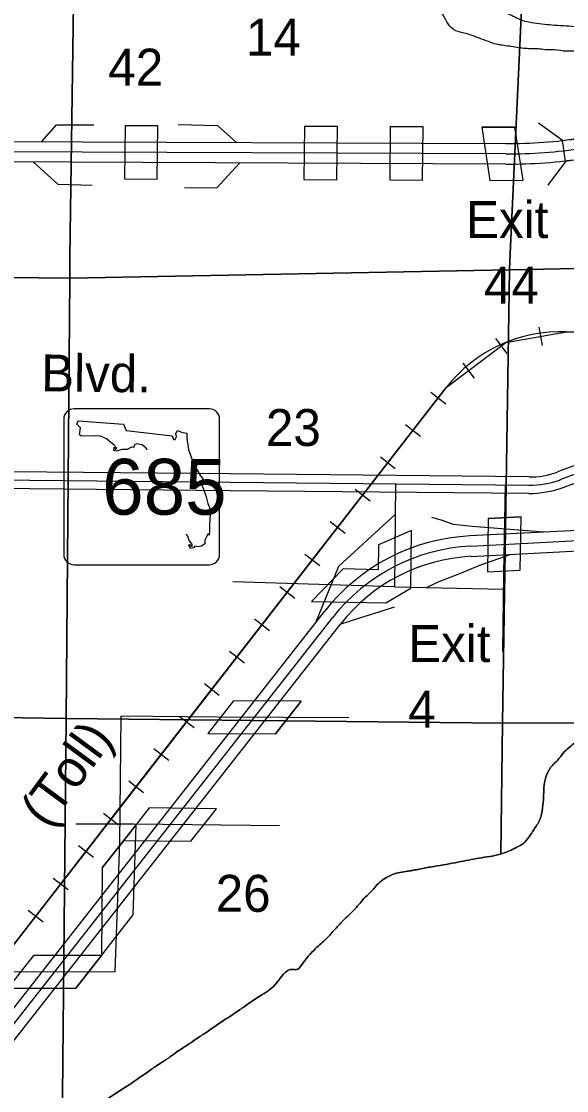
# Model space of a CAD drawing. Extents: x 380424 to 701066, y 1117407 to 1412949.
# Drawn here: x 499000 to 505649, y 1305682 to 1318713 of the extents above; entities that cross this region are included whole.
import ezdxf

# ---------------------------------------------------------------- set-up
doc = ezdxf.new("R2010")
doc.units = 0
for name, color, linetype in [('Bridges   Interstate', 7, 'Continuous'), ('Bridges and Drawbridges Tollroads', 7, 'Continuous'), ('Cities Incorporated Area', 7, 'Continuous'), ('Connecting Roads', 7, 'Continuous'), ('Interstate Divided Highway Outline and Fill', 7, 'Continuous'), ('Interstate Highway Center Lines', 7, 'Continuous'), ('Interstate Ramps', 7, 'Continuous'), ('Interstates Related Text', 7, 'Continuous'), ('Masks for Road Features', 7, 'Continuous'), ('Railroads', 7, 'Continuous'), ('Roadshilelds State Highways', 7, 'Continuous'), ('Section Lines', 7, 'Continuous'), ('Section Numbers', 7, 'Continuous'), ('State Roads Related Text', 7, 'Continuous'), ('State Route Divided Highway Outline and Fill', 7, 'Continuous'), ('State Routes Highway Center Lines', 7, 'Continuous'), ('Toll Divided Highway Outline and Fill', 7, 'Continuous'), ('Toll Ramps', 7, 'Continuous'), ('Tollroads Related Text', 7, 'Continuous'), ('Wide Rivers and Canals', 7, 'Continuous')]:
    doc.layers.add(name, color=color, linetype=linetype)

msp = doc.modelspace()

# ---------------------------------------------------------------- linework, layer by layer
at = {"layer": 'Bridges   Interstate'}
for p, q in [((500264, 1317443), (500664, 1317441)), ((502453, 1317434), (502853, 1317432)), ((503498, 1317430), (503898, 1317428)), ((504614, 1317425), (505019, 1317425)), ((505597, 1317260), (505306, 1317474)), ((505636, 1317007), (505421, 1316715)), ((500257, 1316793), (500657, 1316791)), ((502446, 1316784), (502846, 1316782)), ((503491, 1316780), (503891, 1316778)), ((504714, 1316775), (505118, 1316777))]:
    msp.add_line(p, q, dxfattribs=at)
msp.add_lwpolyline([(506636, 1317159), (505636, 1317007), (505597, 1317260), (506598, 1317412)], close=True, dxfattribs=at)
at = {"layer": 'Bridges and Drawbridges Tollroads'}
for p, q in [((504693, 1312654), (505094, 1312674)), ((504682, 1312003), (505082, 1312023)), ((501586, 1310434), (501274, 1310036)), ((502410, 1310430), (502097, 1310031)), ((500560, 1309127), (500248, 1308729)), ((501068, 1308720), (501379, 1309117)), ((499986, 1308395), (500400, 1308922)), ((499977, 1307329), (500364, 1307824)), ((499148, 1307328), (498836, 1306929)), ((499977, 1307329), (499662, 1306930))]:
    msp.add_line(p, q, dxfattribs=at)
at = {"layer": 'Cities Incorporated Area'}
for points in [[(499981, 1305533), (500086, 1305605), (500135, 1305638), (500287, 1305736), (500350, 1305777), (500442, 1305843), (500504, 1305884), (500570, 1305931), (500696, 1306015), (500811, 1306092), (500896, 1306154), (501032, 1306243), (501162, 1306333), (501278, 1306407), (501357, 1306464), (501501, 1306559), (501644, 1306654), (501764, 1306738), (501911, 1306836), (502100, 1306979), (502310, 1307159), (502356, 1307156), (502414, 1307209), (502588, 1307414), (502715, 1307530), (502807, 1307628), (502928, 1307759), (502997, 1307825), (503069, 1307897), (503194, 1308038), (503279, 1308120), (503310, 1308158), (503371, 1308223), (503453, 1308279), (503517, 1308312), (503591, 1308335), (503689, 1308353), (503748, 1308361), (503789, 1308369), (503832, 1308376), (503912, 1308392), (503989, 1308407), (504071, 1308420), (504360, 1308474), (504614, 1308520), (504868, 1308571), (505032, 1308643), (505126, 1308699), (505247, 1308860), (505321, 1308982), (505342, 1309050), (505364, 1309198), (505369, 1309314), (505374, 1309404), (505475, 1309644), (505537, 1309706), (505607, 1309796), (505755, 1309928), (505837, 1310014), (505935, 1310080), (506005, 1310119), (506091, 1310162), (506168, 1310205), (506239, 1310236), (506332, 1310279), (506419, 1310327), (506451, 1310354), (506554, 1310392), (506628, 1310428), (506699, 1310459), (506890, 1310560), (507042, 1310580), (507100, 1310681), (507174, 1310739), (507233, 1310806), (507297, 1310875), (507377, 1310942), (507459, 1311045), (507552, 1311133), (507686, 1311267), (507736, 1311242), (507808, 1311303), (507763, 1311402), (507855, 1311505), (507902, 1311636), (507923, 1311773), (507924, 1311822), (507916, 1311864), (507886, 1312058), (507861, 1312208), (507844, 1312291)], [(507844, 1312291), (507861, 1312208), (507886, 1312058), (507916, 1311864), (507924, 1311822), (507923, 1311773), (507902, 1311636), (507855, 1311505), (507763, 1311402), (507808, 1311303), (507736, 1311242), (507686, 1311267), (507552, 1311133), (507459, 1311045), (507377, 1310942), (507297, 1310875), (507233, 1310806), (507174, 1310739), (507100, 1310681), (507042, 1310580), (506890, 1310560), (506699, 1310459), (506628, 1310428), (506554, 1310392), (506451, 1310354), (506419, 1310327), (506332, 1310279), (506239, 1310236), (506168, 1310205), (506091, 1310162), (506005, 1310119), (505935, 1310080), (505837, 1310014), (505755, 1309928), (505607, 1309796), (505537, 1309706), (505475, 1309644), (505374, 1309404), (505369, 1309314), (505364, 1309198), (505342, 1309050), (505321, 1308982), (505247, 1308860), (505126, 1308699), (505032, 1308643), (504868, 1308571), (504614, 1308520), (504360, 1308474), (504071, 1308420), (503989, 1308407), (503912, 1308392), (503832, 1308376), (503789, 1308369), (503748, 1308361), (503689, 1308353), (503591, 1308335), (503517, 1308312), (503453, 1308279), (503371, 1308223), (503310, 1308158), (503279, 1308120), (503194, 1308038), (503069, 1307897), (502997, 1307825), (502928, 1307759), (502807, 1307628), (502715, 1307530), (502588, 1307414), (502414, 1307209), (502356, 1307156), (502310, 1307159), (502100, 1306979), (501911, 1306836), (501764, 1306738), (501644, 1306654), (501501, 1306559), (501357, 1306464), (501278, 1306407), (501162, 1306333), (501032, 1306243), (500896, 1306154), (500811, 1306092), (500696, 1306015), (500570, 1305931), (500504, 1305884), (500442, 1305843), (500350, 1305777), (500287, 1305736), (500135, 1305638), (500086, 1305605), (499981, 1305533)]]:
    msp.add_spline(points, degree=3, dxfattribs=at)
at = {"layer": 'Connecting Roads'}
for points in [[(503561, 1313077), (503550, 1311822)], [(504901, 1313064), (504881, 1311980), (504865, 1311032)], [(503550, 1311822), (501580, 1311884)], [(503550, 1311822), (504878, 1311794)], [(502991, 1310227), (501392, 1310235), (500212, 1310246), (500198, 1308705), (500138, 1307131), (498968, 1307127), (498237, 1307138)], [(502147, 1308907), (500373, 1308929), (499665, 1308929)]]:
    msp.add_lwpolyline(points, dxfattribs=at)
at = {"layer": 'Interstate Divided Highway Outline and Fill'}
for p, q in [((494297, 1317267), (504906, 1317224)), ((504905, 1316974), (494296, 1317017))]:
    msp.add_line(p, q, dxfattribs=at)
for radius, end in [(5949, 278.6737), (6199, 278.6738)]:
    msp.add_arc((504931, 1323172), radius, 269.7667, end, dxfattribs=at)
at = {"layer": 'Interstate Highway Center Lines'}
msp.add_line((504906, 1317099), (494297, 1317142), dxfattribs=at)
msp.add_arc((504931, 1323172), 6074, 269.7667, 278.6738, dxfattribs=at)
at = {"layer": 'Interstate Ramps'}
for points in [[(499250, 1317247), (499429, 1317450), (499883, 1317451)], [(501624, 1317237), (501397, 1317439), (500910, 1317451)], [(499147, 1316997), (499445, 1316727), (499862, 1316718)], [(500988, 1316690), (501382, 1316685), (501662, 1316987)]]:
    msp.add_lwpolyline(points, dxfattribs=at)
at = {"layer": 'Masks for Road Features'}
for points in [[(500264, 1317443), (500257, 1316793), (500657, 1316791), (500664, 1317441)], [(502453, 1317434), (502446, 1316784), (502846, 1316782), (502853, 1317432)], [(503498, 1317430), (503491, 1316780), (503891, 1316778), (503898, 1317428)], [(505019, 1317425), (504614, 1317425), (504714, 1316775), (505118, 1316777)], [(504693, 1312654), (504682, 1312003), (505082, 1312023), (505094, 1312674)], [(502537, 1311644), (503446, 1311625), (503750, 1311805), (503756, 1312507), (503355, 1312333), (503352, 1312028), (502923, 1312042)], [(501586, 1310434), (501274, 1310036), (502097, 1310031), (502410, 1310430)], [(500248, 1308729), (501068, 1308720), (501379, 1309117), (500560, 1309127)], [(499986, 1308395), (499977, 1307329), (500364, 1307824), (500400, 1308922)], [(499148, 1307328), (498836, 1306929), (499662, 1306930), (499977, 1307329)]]:
    msp.add_lwpolyline(points, close=True, dxfattribs=at)
at = {"layer": 'Railroads'}
for p, q in [((505311, 1314987), (505350, 1314761)), ((506912, 1314876), (505649, 1314929)), ((504782, 1314849), (504921, 1314666)), ((504383, 1314547), (504522, 1314364)), ((504181, 1314249), (498404, 1306818)), ((503993, 1314195), (504174, 1314053)), ((503686, 1313800), (503867, 1313659)), ((503379, 1313405), (503560, 1313264)), ((503072, 1313010), (503253, 1312869)), ((502765, 1312616), (502947, 1312474)), ((502458, 1312221), (502640, 1312080)), ((502151, 1311826), (502333, 1311685)), ((501844, 1311431), (502026, 1311290)), ((501537, 1311037), (501719, 1310895)), ((501231, 1310642), (501412, 1310501)), ((500924, 1310247), (501105, 1310106)), ((500617, 1309852), (500798, 1309711)), ((500310, 1309458), (500491, 1309317)), ((500003, 1309063), (500185, 1308922)), ((499696, 1308668), (499878, 1308527)), ((499389, 1308273), (499571, 1308132)), ((499082, 1307879), (499264, 1307738))]:
    msp.add_line(p, q, dxfattribs=at)
for points in [[(504083, 1314124), (504181, 1314249), (504908, 1314801), (505649, 1314929), (506912, 1314876), (507711, 1315014), (509659, 1315804)], [(500401, 1309387), (504083, 1314124)], [(496950, 1304491), (497554, 1305550), (498404, 1306818), (500401, 1309387)]]:
    msp.add_lwpolyline(points, dxfattribs=at)
msp.add_arc((505574, 1313166), 1765, 87.5714, 142.1372, dxfattribs=at)
at = {"layer": 'Roadshilelds State Highways'}
for p, q in [((501292, 1313991), (499642, 1313991)), ((499517, 1313866), (499517, 1312216)), ((501417, 1312216), (501417, 1313866)), ((499642, 1312091), (501292, 1312091))]:
    msp.add_line(p, q, dxfattribs=at)
for points in [[(500537, 1313492), (500517, 1313517), (500474, 1313553), (500405, 1313563), (500375, 1313550), (500372, 1313520), (500342, 1313524), (500289, 1313494), (500230, 1313494), (500154, 1313474), (500128, 1313481), (500131, 1313524), (500148, 1313494), (500164, 1313510), (500128, 1313553), (500072, 1313596), (500036, 1313626), (499963, 1313659), (499887, 1313662), (499732, 1313659), (499709, 1313675), (499722, 1313761), (499676, 1313804), (499693, 1313844)], [(499693, 1313844), (500247, 1313804), (500276, 1313725), (500840, 1313662), (500853, 1313616), (500876, 1313616), (500893, 1313649), (500883, 1313689), (500903, 1313728), (500952, 1313705), (501018, 1313695), (501018, 1313633), (501038, 1313497), (501071, 1313402), (501140, 1313253), (501186, 1313174), (501212, 1313138), (501193, 1313082), (501219, 1313012), (501252, 1312917), (501275, 1312838), (501301, 1312768), (501301, 1312706), (501295, 1312580), (501292, 1312508), (501288, 1312452), (501275, 1312468), (501259, 1312432), (501236, 1312392), (501236, 1312346), (501196, 1312317), (501153, 1312310), (501117, 1312317), (501104, 1312297), (501061, 1312290), (501041, 1312326), (501051, 1312343), (501064, 1312320), (501081, 1312313), (501081, 1312343), (501044, 1312386), (501031, 1312439), (501009, 1312463)]]:
    msp.add_lwpolyline(points, dxfattribs=at)
for centre, start, end in [((499642, 1313866), 90.0005, 180.0005), ((501292, 1313866), 0.0005, 90.0005), ((499642, 1312216), 180.0005, 270.0005), ((501292, 1312216), 270.0005, 0.0005)]:
    msp.add_arc(centre, 125, start, end, dxfattribs=at)
at = {"layer": 'Section Lines'}
for points in [[(499662, 1320895), (499592, 1315847), (499589, 1315582), (494239, 1315640), (494310, 1320962), (494310, 1320978)], [(505198, 1320962), (504955, 1315793), (504954, 1315686), (499589, 1315582), (499592, 1315847), (499662, 1320895), (505019, 1320959)], [(510530, 1320927), (510496, 1315657), (506183, 1315709), (504954, 1315686), (504955, 1315793), (505198, 1320962), (505223, 1320962)], [(499589, 1315582), (499548, 1310218), (494173, 1310298), (494239, 1315640)], [(504954, 1315686), (504866, 1310159), (499548, 1310218), (499589, 1315582)]]:
    msp.add_lwpolyline(points, close=True, dxfattribs=at)
for points in [[(506092, 1310163), (504866, 1310159), (504954, 1315686), (506183, 1315709), (510496, 1315657), (510508, 1311669)], [(499099, 1304904), (496787, 1304937), (494092, 1304974), (494173, 1310298), (499548, 1310218), (499499, 1305202)], [(499499, 1305202), (499548, 1310218), (504866, 1310159), (504848, 1308567)], [(504848, 1308567), (504866, 1310159), (506092, 1310163)]]:
    msp.add_lwpolyline(points, dxfattribs=at)
at = {"layer": 'State Route Divided Highway Outline and Fill'}
for p, q in [((505607, 1313034), (506885, 1313508)), ((505190, 1313161), (505190, 1313161))]:
    msp.add_line(p, q, dxfattribs=at)
for points in [[(505190, 1313161), (501547, 1313197), (497069, 1313241), (492620, 1313285), (489005, 1313321), (486010, 1313350), (485867, 1313351), (485751, 1313351), (485618, 1313379), (485490, 1313429), (485350, 1313506), (485249, 1313606), (485137, 1313786), (484994, 1314024), (483235, 1316699), (482898, 1317210)], [(482731, 1317100), (483062, 1316598), (484825, 1313918), (484966, 1313681), (485092, 1313481), (485228, 1313344), (485405, 1313247), (485561, 1313186), (485730, 1313151), (485867, 1313151), (486009, 1313150), (489003, 1313121), (492618, 1313085), (497067, 1313041), (501545, 1312997), (505188, 1312961)], [(506885, 1313508), (506825, 1313699), (505537, 1313221)]]:
    msp.add_lwpolyline(points, dxfattribs=at)
for radius in [967, 1167]:
    msp.add_arc((505200, 1314127), radius, 269.4338, 290.4284, dxfattribs=at)
at = {"layer": 'State Routes Highway Center Lines'}
for points in [[(482815, 1317155), (484909, 1313971), (485052, 1313734), (485170, 1313544), (485289, 1313425), (485447, 1313338), (485590, 1313282), (485740, 1313251), (485867, 1313251), (486009, 1313250), (489004, 1313221), (492619, 1313185), (497068, 1313141), (501546, 1313097), (505189, 1313061)], [(505572, 1313128), (506658, 1313532), (510737, 1315011), (512272, 1314978), (512315, 1316857)]]:
    msp.add_lwpolyline(points, dxfattribs=at)
msp.add_arc((505200, 1314127), 1067, 269.4338, 290.4284, dxfattribs=at)
at = {"layer": 'Toll Divided Highway Outline and Fill'}
for p, q in [((508154, 1312629), (504473, 1312443)), ((504486, 1312193), (508167, 1312380)), ((502694, 1311521), (498243, 1305850)), ((498439, 1305696), (502891, 1311367))]:
    msp.add_line(p, q, dxfattribs=at)
for radius, start, end in [(2417, 92.9074, 141.8688), (2167, 92.9073, 141.8691)]:
    msp.add_arc((504596, 1310029), radius, start, end, dxfattribs=at)
at = {"layer": 'Toll Ramps'}
for p, q in [((504479, 1312318), (508160, 1312505)), ((498341, 1305773), (502793, 1311444))]:
    msp.add_line(p, q, dxfattribs=at)
for points in [[(502590, 1311388), (502872, 1312075), (503558, 1312704)], [(505373, 1312488), (504499, 1312558), (504266, 1312580), (504135, 1312631), (504005, 1312667)], [(504967, 1312217), (504586, 1312080), (504364, 1311988), (504092, 1311881), (503943, 1311813)], [(502889, 1311365), (503138, 1311448), (503362, 1311518), (503548, 1311579)]]:
    msp.add_lwpolyline(points, dxfattribs=at)
msp.add_arc((504596, 1310029), 2292, 92.9074, 141.8691, dxfattribs=at)
at = {"layer": 'Wide Rivers and Canals'}
for points in [[(501469, 1324401), (501354, 1324277), (501271, 1324188), (501174, 1324106), (501137, 1324021), (501100, 1323952), (501058, 1323852), (500989, 1323726), (500952, 1323599), (500931, 1323530), (500915, 1323446), (500905, 1323325), (500899, 1323150), (500883, 1322976), (500878, 1322860), (500927, 1322701), (500995, 1322552), (501042, 1322465), (501089, 1322390), (501131, 1322286), (501215, 1322171), (501327, 1322097), (501423, 1322081), (501497, 1322075), (501571, 1322072), (501710, 1322047), (501785, 1322028), (501884, 1321994), (501949, 1321970), (502005, 1321957), (502138, 1321895), (502212, 1321852), (502372, 1321747), (502498, 1321615), (502641, 1321451), (502751, 1321245), (502884, 1321053), (502980, 1320935), (503097, 1320746), (503184, 1320653), (503274, 1320514), (503345, 1320409), (503459, 1320206), (503590, 1320011), (503717, 1319900), (503860, 1319757), (504119, 1319422), (504314, 1319273), (504342, 1319125), (504645, 1319042), (504748, 1318859), (504915, 1318813), (505076, 1318738), (505224, 1318701), (505469, 1318670), (505748, 1318652), (505933, 1318630), (506138, 1318624), (506209, 1318627), (506302, 1318583), (506382, 1318531), (506432, 1318487), (506477, 1318412), (506522, 1318295), (506512, 1318072), (506491, 1317846), (506492, 1317840), (506482, 1317799), (506450, 1317643), (506411, 1317454)], [(506113, 1317417), (506128, 1317475), (506141, 1317559), (506169, 1317667), (506178, 1317726), (506184, 1317748), (506190, 1317788), (506181, 1317859), (506181, 1317943), (506165, 1318048), (506094, 1318135), (506020, 1318234), (505944, 1318274), (505891, 1318301), (505865, 1318311), (505754, 1318348), (505648, 1318348), (505497, 1318364), (505463, 1318364), (505364, 1318370), (505286, 1318379), (505209, 1318379), (505042, 1318395), (504859, 1318422), (504813, 1318429), (504726, 1318456), (504611, 1318497), (504509, 1318537), (504395, 1318571), (504268, 1318614), (504123, 1318823), (503907, 1319003), (503791, 1319103), (503680, 1319219), (503559, 1319340), (503427, 1319462), (503279, 1319594), (503221, 1319694), (503122, 1319883), (503082, 1320041), (503023, 1320208), (502958, 1320351), (502912, 1320430), (502850, 1320536), (502828, 1320570), (502800, 1320622), (502738, 1320706), (502648, 1320852), (502450, 1321071), (502350, 1321272), (502190, 1321443), (502128, 1321514), (502082, 1321552), (502060, 1321588), (501955, 1321668), (501875, 1321726), (501735, 1321778), (501649, 1321793), (501577, 1321815), (501416, 1321840), (501351, 1321849), (501211, 1321884), (501226, 1321884), (501063, 1321942)]]:
    msp.add_spline(points, degree=3, dxfattribs=at)

# ---------------------------------------------------------------- texts
at = {"layer": 'Interstates Related Text'}
for s, p in [('42', (500060, 1317930)), ('Exit ', (504423, 1316072)), ('44', (504641, 1315272))]:
    msp.add_text(s, height=450, dxfattribs=at).set_placement(p)
at = {"layer": 'Roadshilelds State Highways'}
msp.add_text('685', height=680, rotation=0.0005, dxfattribs=at).set_placement((499985, 1312701))
at = {"layer": 'Section Numbers'}
for s, p in [('14', (501739, 1318296)), ('23', (501982, 1313538)), ('26', (501370, 1307861))]:
    msp.add_text(s, height=450, dxfattribs=at).set_placement(p)
at = {"layer": 'State Roads Related Text'}
msp.add_text('John F. Kennedy   Blvd.', height=450, rotation=359.4337, dxfattribs=at).set_placement((494189, 1314254))
at = {"layer": 'Tollroads Related Text'}
for s, p in [('Exit ', (503717, 1310905)), ('4', (503717, 1310105))]:
    msp.add_text(s, height=450, dxfattribs=at).set_placement(p)
msp.add_text('(Toll)', height=450, rotation=53.7053, dxfattribs=at).set_placement((499323, 1308863))

doc.saveas('drawing.dxf')
